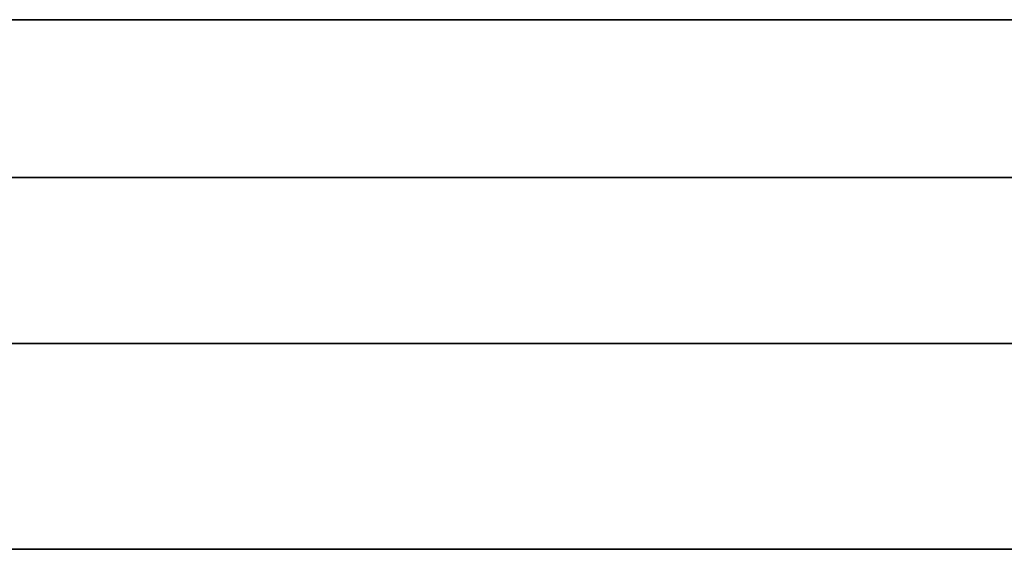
# Model space of a CAD drawing. Extents: x -1299 to -1246.9, y 2743.7 to 2747.9.
# Tile 578 of 656: x -1246.9863 to -1246.9566, y 2744.8303 to 2744.8463. Entities that reach past the tile are written whole.
import ezdxf

# ---------------------------------------------------------------- set-up
doc = ezdxf.new("R2010")
doc.units = 0
doc.header["$LTSCALE"] = 150
doc.header["$MEASUREMENT"] = 0
doc.layers.add('3DFACE_BOLT', color=7, linetype='CONTINUOUS')
doc.layers.add('3DFACE_SHAPE', color=7, linetype='CONTINUOUS')

msp = doc.modelspace()

# ---------------------------------------------------------------- linework, layer by layer
at = {"layer": '3DFACE_BOLT', "color": 1}
for points, invisible_edges in [([(-1246.977827, 2744.830349, 0.135528), (-1246.978219, 2744.830349, 0.138), (-1246.977827, 2744.880349, 0.135528)], 14), ([(-1246.977827, 2744.880349, 0.135528), (-1246.978219, 2744.830349, 0.138), (-1246.978219, 2744.880349, 0.138)], 3), ([(-1246.978219, 2744.830349, 0.138), (-1246.977827, 2744.830349, 0.140472), (-1246.978219, 2744.880349, 0.138)], 14), ([(-1246.978219, 2744.880349, 0.138), (-1246.977827, 2744.830349, 0.140472), (-1246.977827, 2744.880349, 0.140472)], 3), ([(-1246.977827, 2744.830349, 0.065528), (-1246.978219, 2744.830349, 0.068), (-1246.977827, 2744.880349, 0.065528)], 14), ([(-1246.977827, 2744.880349, 0.065528), (-1246.978219, 2744.830349, 0.068), (-1246.978219, 2744.880349, 0.068)], 3), ([(-1246.978219, 2744.830349, 0.068), (-1246.977827, 2744.830349, 0.070472), (-1246.978219, 2744.880349, 0.068)], 14), ([(-1246.978219, 2744.880349, 0.068), (-1246.977827, 2744.830349, 0.070472), (-1246.977827, 2744.880349, 0.070472)], 3), ([(-1246.976691, 2744.830349, 0.133298), (-1246.977827, 2744.830349, 0.135528), (-1246.976691, 2744.880349, 0.133298)], 14), ([(-1246.976691, 2744.880349, 0.133298), (-1246.977827, 2744.830349, 0.135528), (-1246.977827, 2744.880349, 0.135528)], 3), ([(-1246.977827, 2744.830349, 0.140472), (-1246.976691, 2744.830349, 0.142702), (-1246.977827, 2744.880349, 0.140472)], 14), ([(-1246.977827, 2744.880349, 0.140472), (-1246.976691, 2744.830349, 0.142702), (-1246.976691, 2744.880349, 0.142702)], 3), ([(-1246.976691, 2744.830349, 0.063298), (-1246.977827, 2744.830349, 0.065528), (-1246.976691, 2744.880349, 0.063298)], 14), ([(-1246.976691, 2744.880349, 0.063298), (-1246.977827, 2744.830349, 0.065528), (-1246.977827, 2744.880349, 0.065528)], 3), ([(-1246.977827, 2744.830349, 0.070472), (-1246.976691, 2744.830349, 0.072702), (-1246.977827, 2744.880349, 0.070472)], 14), ([(-1246.977827, 2744.880349, 0.070472), (-1246.976691, 2744.830349, 0.072702), (-1246.976691, 2744.880349, 0.072702)], 3), ([(-1246.974921, 2744.830349, 0.131528), (-1246.976691, 2744.830349, 0.133298), (-1246.974921, 2744.880349, 0.131528)], 14), ([(-1246.974921, 2744.880349, 0.131528), (-1246.976691, 2744.830349, 0.133298), (-1246.976691, 2744.880349, 0.133298)], 3), ([(-1246.976691, 2744.830349, 0.142702), (-1246.974921, 2744.830349, 0.144472), (-1246.976691, 2744.880349, 0.142702)], 14), ([(-1246.976691, 2744.880349, 0.142702), (-1246.974921, 2744.830349, 0.144472), (-1246.974921, 2744.880349, 0.144472)], 3), ([(-1246.974921, 2744.830349, 0.061528), (-1246.976691, 2744.830349, 0.063298), (-1246.974921, 2744.880349, 0.061528)], 14), ([(-1246.974921, 2744.880349, 0.061528), (-1246.976691, 2744.830349, 0.063298), (-1246.976691, 2744.880349, 0.063298)], 3), ([(-1246.976691, 2744.830349, 0.072702), (-1246.974921, 2744.830349, 0.074472), (-1246.976691, 2744.880349, 0.072702)], 14), ([(-1246.976691, 2744.880349, 0.072702), (-1246.974921, 2744.830349, 0.074472), (-1246.974921, 2744.880349, 0.074472)], 3), ([(-1246.972691, 2744.830349, 0.130392), (-1246.974921, 2744.830349, 0.131528), (-1246.972691, 2744.880349, 0.130392)], 14), ([(-1246.972691, 2744.880349, 0.130392), (-1246.974921, 2744.830349, 0.131528), (-1246.974921, 2744.880349, 0.131528)], 3), ([(-1246.974921, 2744.830349, 0.144472), (-1246.972691, 2744.830349, 0.145608), (-1246.974921, 2744.880349, 0.144472)], 14), ([(-1246.974921, 2744.880349, 0.144472), (-1246.972691, 2744.830349, 0.145608), (-1246.972691, 2744.880349, 0.145608)], 3), ([(-1246.972691, 2744.830349, 0.060392), (-1246.974921, 2744.830349, 0.061528), (-1246.972691, 2744.880349, 0.060392)], 14), ([(-1246.972691, 2744.880349, 0.060392), (-1246.974921, 2744.830349, 0.061528), (-1246.974921, 2744.880349, 0.061528)], 3), ([(-1246.974921, 2744.830349, 0.074472), (-1246.972691, 2744.830349, 0.075608), (-1246.974921, 2744.880349, 0.074472)], 14), ([(-1246.974921, 2744.880349, 0.074472), (-1246.972691, 2744.830349, 0.075608), (-1246.972691, 2744.880349, 0.075608)], 3), ([(-1246.970219, 2744.830349, 0.13), (-1246.972691, 2744.830349, 0.130392), (-1246.970219, 2744.880349, 0.13)], 14), ([(-1246.970219, 2744.880349, 0.13), (-1246.972691, 2744.830349, 0.130392), (-1246.972691, 2744.880349, 0.130392)], 3), ([(-1246.972691, 2744.830349, 0.145608), (-1246.970219, 2744.830349, 0.146), (-1246.972691, 2744.880349, 0.145608)], 14), ([(-1246.972691, 2744.880349, 0.145608), (-1246.970219, 2744.830349, 0.146), (-1246.970219, 2744.880349, 0.146)], 3), ([(-1246.970219, 2744.830349, 0.06), (-1246.972691, 2744.830349, 0.060392), (-1246.970219, 2744.880349, 0.06)], 14), ([(-1246.970219, 2744.880349, 0.06), (-1246.972691, 2744.830349, 0.060392), (-1246.972691, 2744.880349, 0.060392)], 3), ([(-1246.972691, 2744.830349, 0.075608), (-1246.970219, 2744.830349, 0.076), (-1246.972691, 2744.880349, 0.075608)], 14), ([(-1246.972691, 2744.880349, 0.075608), (-1246.970219, 2744.830349, 0.076), (-1246.970219, 2744.880349, 0.076)], 3), ([(-1246.967747, 2744.830349, 0.130392), (-1246.970219, 2744.830349, 0.13), (-1246.967747, 2744.880349, 0.130392)], 14), ([(-1246.967747, 2744.880349, 0.130392), (-1246.970219, 2744.830349, 0.13), (-1246.970219, 2744.880349, 0.13)], 3), ([(-1246.970219, 2744.830349, 0.146), (-1246.967747, 2744.830349, 0.145608), (-1246.970219, 2744.880349, 0.146)], 14), ([(-1246.970219, 2744.880349, 0.146), (-1246.967747, 2744.830349, 0.145608), (-1246.967747, 2744.880349, 0.145608)], 3), ([(-1246.967747, 2744.830349, 0.060392), (-1246.970219, 2744.830349, 0.06), (-1246.967747, 2744.880349, 0.060392)], 14), ([(-1246.967747, 2744.880349, 0.060392), (-1246.970219, 2744.830349, 0.06), (-1246.970219, 2744.880349, 0.06)], 3), ([(-1246.970219, 2744.830349, 0.076), (-1246.967747, 2744.830349, 0.075608), (-1246.970219, 2744.880349, 0.076)], 14), ([(-1246.970219, 2744.880349, 0.076), (-1246.967747, 2744.830349, 0.075608), (-1246.967747, 2744.880349, 0.075608)], 3), ([(-1246.965516, 2744.830349, 0.131528), (-1246.967747, 2744.830349, 0.130392), (-1246.965516, 2744.880349, 0.131528)], 14), ([(-1246.965516, 2744.880349, 0.131528), (-1246.967747, 2744.830349, 0.130392), (-1246.967747, 2744.880349, 0.130392)], 3), ([(-1246.967747, 2744.830349, 0.145608), (-1246.965516, 2744.830349, 0.144472), (-1246.967747, 2744.880349, 0.145608)], 14), ([(-1246.967747, 2744.880349, 0.145608), (-1246.965516, 2744.830349, 0.144472), (-1246.965516, 2744.880349, 0.144472)], 3), ([(-1246.965516, 2744.830349, 0.061528), (-1246.967747, 2744.830349, 0.060392), (-1246.965516, 2744.880349, 0.061528)], 14), ([(-1246.965516, 2744.880349, 0.061528), (-1246.967747, 2744.830349, 0.060392), (-1246.967747, 2744.880349, 0.060392)], 3), ([(-1246.967747, 2744.830349, 0.075608), (-1246.965516, 2744.830349, 0.074472), (-1246.967747, 2744.880349, 0.075608)], 14), ([(-1246.967747, 2744.880349, 0.075608), (-1246.965516, 2744.830349, 0.074472), (-1246.965516, 2744.880349, 0.074472)], 3), ([(-1246.963747, 2744.830349, 0.133298), (-1246.965516, 2744.830349, 0.131528), (-1246.963747, 2744.880349, 0.133298)], 14), ([(-1246.963747, 2744.880349, 0.133298), (-1246.965516, 2744.830349, 0.131528), (-1246.965516, 2744.880349, 0.131528)], 3), ([(-1246.965516, 2744.830349, 0.144472), (-1246.963747, 2744.830349, 0.142702), (-1246.965516, 2744.880349, 0.144472)], 14), ([(-1246.965516, 2744.880349, 0.144472), (-1246.963747, 2744.830349, 0.142702), (-1246.963747, 2744.880349, 0.142702)], 3), ([(-1246.963747, 2744.830349, 0.063298), (-1246.965516, 2744.830349, 0.061528), (-1246.963747, 2744.880349, 0.063298)], 14), ([(-1246.963747, 2744.880349, 0.063298), (-1246.965516, 2744.830349, 0.061528), (-1246.965516, 2744.880349, 0.061528)], 3), ([(-1246.965516, 2744.830349, 0.074472), (-1246.963747, 2744.830349, 0.072702), (-1246.965516, 2744.880349, 0.074472)], 14), ([(-1246.965516, 2744.880349, 0.074472), (-1246.963747, 2744.830349, 0.072702), (-1246.963747, 2744.880349, 0.072702)], 3), ([(-1246.96261, 2744.830349, 0.135528), (-1246.963747, 2744.830349, 0.133298), (-1246.96261, 2744.880349, 0.135528)], 14), ([(-1246.96261, 2744.880349, 0.135528), (-1246.963747, 2744.830349, 0.133298), (-1246.963747, 2744.880349, 0.133298)], 3), ([(-1246.963747, 2744.830349, 0.142702), (-1246.96261, 2744.830349, 0.140472), (-1246.963747, 2744.880349, 0.142702)], 14), ([(-1246.963747, 2744.880349, 0.142702), (-1246.96261, 2744.830349, 0.140472), (-1246.96261, 2744.880349, 0.140472)], 3), ([(-1246.96261, 2744.830349, 0.065528), (-1246.963747, 2744.830349, 0.063298), (-1246.96261, 2744.880349, 0.065528)], 14), ([(-1246.96261, 2744.880349, 0.065528), (-1246.963747, 2744.830349, 0.063298), (-1246.963747, 2744.880349, 0.063298)], 3), ([(-1246.963747, 2744.830349, 0.072702), (-1246.96261, 2744.830349, 0.070472), (-1246.963747, 2744.880349, 0.072702)], 14), ([(-1246.963747, 2744.880349, 0.072702), (-1246.96261, 2744.830349, 0.070472), (-1246.96261, 2744.880349, 0.070472)], 3), ([(-1246.962219, 2744.830349, 0.138), (-1246.96261, 2744.830349, 0.135528), (-1246.962219, 2744.880349, 0.138)], 14), ([(-1246.962219, 2744.880349, 0.138), (-1246.96261, 2744.830349, 0.135528), (-1246.96261, 2744.880349, 0.135528)], 3), ([(-1246.96261, 2744.830349, 0.140472), (-1246.962219, 2744.830349, 0.138), (-1246.96261, 2744.880349, 0.140472)], 14), ([(-1246.96261, 2744.880349, 0.140472), (-1246.962219, 2744.830349, 0.138), (-1246.962219, 2744.880349, 0.138)], 3), ([(-1246.962219, 2744.830349, 0.068), (-1246.96261, 2744.830349, 0.065528), (-1246.962219, 2744.880349, 0.068)], 14), ([(-1246.962219, 2744.880349, 0.068), (-1246.96261, 2744.830349, 0.065528), (-1246.96261, 2744.880349, 0.065528)], 3), ([(-1246.96261, 2744.830349, 0.070472), (-1246.962219, 2744.830349, 0.068), (-1246.96261, 2744.880349, 0.070472)], 14), ([(-1246.96261, 2744.880349, 0.070472), (-1246.962219, 2744.830349, 0.068), (-1246.962219, 2744.880349, 0.068)], 3), ([(-1246.976906, 2744.820349, 0.126417), (-1246.983594, 2744.820349, 0.138), (-1246.976906, 2744.830349, 0.126417)], 14), ([(-1246.976906, 2744.830349, 0.126417), (-1246.983594, 2744.820349, 0.138), (-1246.983594, 2744.830349, 0.138)], 3), ([(-1246.983594, 2744.820349, 0.138), (-1246.976906, 2744.820349, 0.149583), (-1246.983594, 2744.830349, 0.138)], 14), ([(-1246.983594, 2744.830349, 0.138), (-1246.976906, 2744.820349, 0.149583), (-1246.976906, 2744.830349, 0.149583)], 3), ([(-1246.976906, 2744.830349, 0.126417), (-1246.983594, 2744.830349, 0.138), (-1246.976906, 2744.830349, 0.149583)], 12), ([(-1246.976906, 2744.820349, 0.056417), (-1246.983594, 2744.820349, 0.068), (-1246.976906, 2744.830349, 0.056417)], 14), ([(-1246.976906, 2744.830349, 0.056417), (-1246.983594, 2744.820349, 0.068), (-1246.983594, 2744.830349, 0.068)], 3), ([(-1246.983594, 2744.820349, 0.068), (-1246.976906, 2744.820349, 0.079583), (-1246.983594, 2744.830349, 0.068)], 14), ([(-1246.983594, 2744.830349, 0.068), (-1246.976906, 2744.820349, 0.079583), (-1246.976906, 2744.830349, 0.079583)], 3), ([(-1246.976906, 2744.830349, 0.056417), (-1246.983594, 2744.830349, 0.068), (-1246.976906, 2744.830349, 0.079583)], 12), ([(-1246.977827, 2744.830349, 0.140472), (-1246.978219, 2744.830349, 0.138), (-1246.977827, 2744.830349, 0.135528)], 12), ([(-1246.977827, 2744.830349, 0.070472), (-1246.978219, 2744.830349, 0.068), (-1246.977827, 2744.830349, 0.065528)], 12), ([(-1246.976691, 2744.830349, 0.142702), (-1246.977827, 2744.830349, 0.140472), (-1246.976691, 2744.830349, 0.133298)], 14), ([(-1246.976691, 2744.830349, 0.133298), (-1246.977827, 2744.830349, 0.140472), (-1246.977827, 2744.830349, 0.135528)], 3), ([(-1246.976691, 2744.830349, 0.072702), (-1246.977827, 2744.830349, 0.070472), (-1246.976691, 2744.830349, 0.063298)], 14), ([(-1246.976691, 2744.830349, 0.063298), (-1246.977827, 2744.830349, 0.070472), (-1246.977827, 2744.830349, 0.065528)], 3), ([(-1246.963531, 2744.820349, 0.126417), (-1246.976906, 2744.820349, 0.126417), (-1246.963531, 2744.830349, 0.126417)], 14), ([(-1246.963531, 2744.830349, 0.126417), (-1246.976906, 2744.820349, 0.126417), (-1246.976906, 2744.830349, 0.126417)], 3), ([(-1246.976906, 2744.820349, 0.149583), (-1246.963531, 2744.820349, 0.149583), (-1246.976906, 2744.830349, 0.149583)], 14), ([(-1246.976906, 2744.830349, 0.149583), (-1246.963531, 2744.820349, 0.149583), (-1246.963531, 2744.830349, 0.149583)], 3), ([(-1246.963531, 2744.830349, 0.126417), (-1246.976906, 2744.830349, 0.126417), (-1246.963531, 2744.830349, 0.149583)], 14), ([(-1246.963531, 2744.830349, 0.149583), (-1246.976906, 2744.830349, 0.126417), (-1246.976906, 2744.830349, 0.149583)], 3), ([(-1246.963531, 2744.820349, 0.056417), (-1246.976906, 2744.820349, 0.056417), (-1246.963531, 2744.830349, 0.056417)], 14), ([(-1246.963531, 2744.830349, 0.056417), (-1246.976906, 2744.820349, 0.056417), (-1246.976906, 2744.830349, 0.056417)], 3), ([(-1246.976906, 2744.820349, 0.079583), (-1246.963531, 2744.820349, 0.079583), (-1246.976906, 2744.830349, 0.079583)], 14), ([(-1246.976906, 2744.830349, 0.079583), (-1246.963531, 2744.820349, 0.079583), (-1246.963531, 2744.830349, 0.079583)], 3), ([(-1246.963531, 2744.830349, 0.056417), (-1246.976906, 2744.830349, 0.056417), (-1246.963531, 2744.830349, 0.079583)], 14), ([(-1246.963531, 2744.830349, 0.079583), (-1246.976906, 2744.830349, 0.056417), (-1246.976906, 2744.830349, 0.079583)], 3), ([(-1246.974921, 2744.830349, 0.144472), (-1246.976691, 2744.830349, 0.142702), (-1246.974921, 2744.830349, 0.131528)], 14), ([(-1246.974921, 2744.830349, 0.131528), (-1246.976691, 2744.830349, 0.142702), (-1246.976691, 2744.830349, 0.133298)], 3), ([(-1246.974921, 2744.830349, 0.074472), (-1246.976691, 2744.830349, 0.072702), (-1246.974921, 2744.830349, 0.061528)], 14), ([(-1246.974921, 2744.830349, 0.061528), (-1246.976691, 2744.830349, 0.072702), (-1246.976691, 2744.830349, 0.063298)], 3), ([(-1246.972691, 2744.830349, 0.145608), (-1246.974921, 2744.830349, 0.144472), (-1246.972691, 2744.830349, 0.130392)], 14), ([(-1246.972691, 2744.830349, 0.130392), (-1246.974921, 2744.830349, 0.144472), (-1246.974921, 2744.830349, 0.131528)], 3), ([(-1246.972691, 2744.830349, 0.075608), (-1246.974921, 2744.830349, 0.074472), (-1246.972691, 2744.830349, 0.060392)], 14), ([(-1246.972691, 2744.830349, 0.060392), (-1246.974921, 2744.830349, 0.074472), (-1246.974921, 2744.830349, 0.061528)], 3), ([(-1246.970219, 2744.830349, 0.146), (-1246.972691, 2744.830349, 0.145608), (-1246.970219, 2744.830349, 0.13)], 14), ([(-1246.970219, 2744.830349, 0.13), (-1246.972691, 2744.830349, 0.145608), (-1246.972691, 2744.830349, 0.130392)], 3), ([(-1246.970219, 2744.830349, 0.076), (-1246.972691, 2744.830349, 0.075608), (-1246.970219, 2744.830349, 0.06)], 14), ([(-1246.970219, 2744.830349, 0.06), (-1246.972691, 2744.830349, 0.075608), (-1246.972691, 2744.830349, 0.060392)], 3), ([(-1246.967747, 2744.830349, 0.145608), (-1246.970219, 2744.830349, 0.146), (-1246.967747, 2744.830349, 0.130392)], 14), ([(-1246.967747, 2744.830349, 0.130392), (-1246.970219, 2744.830349, 0.146), (-1246.970219, 2744.830349, 0.13)], 3), ([(-1246.967747, 2744.830349, 0.075608), (-1246.970219, 2744.830349, 0.076), (-1246.967747, 2744.830349, 0.060392)], 14), ([(-1246.967747, 2744.830349, 0.060392), (-1246.970219, 2744.830349, 0.076), (-1246.970219, 2744.830349, 0.06)], 3), ([(-1246.965516, 2744.830349, 0.144472), (-1246.967747, 2744.830349, 0.145608), (-1246.965516, 2744.830349, 0.131528)], 14), ([(-1246.965516, 2744.830349, 0.131528), (-1246.967747, 2744.830349, 0.145608), (-1246.967747, 2744.830349, 0.130392)], 3), ([(-1246.965516, 2744.830349, 0.074472), (-1246.967747, 2744.830349, 0.075608), (-1246.965516, 2744.830349, 0.061528)], 14), ([(-1246.965516, 2744.830349, 0.061528), (-1246.967747, 2744.830349, 0.075608), (-1246.967747, 2744.830349, 0.060392)], 3), ([(-1246.963747, 2744.830349, 0.142702), (-1246.965516, 2744.830349, 0.144472), (-1246.963747, 2744.830349, 0.133298)], 14), ([(-1246.963747, 2744.830349, 0.133298), (-1246.965516, 2744.830349, 0.144472), (-1246.965516, 2744.830349, 0.131528)], 3), ([(-1246.963747, 2744.830349, 0.072702), (-1246.965516, 2744.830349, 0.074472), (-1246.963747, 2744.830349, 0.063298)], 14), ([(-1246.963747, 2744.830349, 0.063298), (-1246.965516, 2744.830349, 0.074472), (-1246.965516, 2744.830349, 0.061528)], 3), ([(-1246.96261, 2744.830349, 0.140472), (-1246.963747, 2744.830349, 0.142702), (-1246.96261, 2744.830349, 0.135528)], 14), ([(-1246.96261, 2744.830349, 0.135528), (-1246.963747, 2744.830349, 0.142702), (-1246.963747, 2744.830349, 0.133298)], 3), ([(-1246.96261, 2744.830349, 0.070472), (-1246.963747, 2744.830349, 0.072702), (-1246.96261, 2744.830349, 0.065528)], 14), ([(-1246.96261, 2744.830349, 0.065528), (-1246.963747, 2744.830349, 0.072702), (-1246.963747, 2744.830349, 0.063298)], 3), ([(-1246.956844, 2744.830349, 0.138), (-1246.963531, 2744.820349, 0.126417), (-1246.963531, 2744.830349, 0.126417)], 3), ([(-1246.963531, 2744.820349, 0.149583), (-1246.956844, 2744.820349, 0.138), (-1246.963531, 2744.830349, 0.149583)], 14), ([(-1246.963531, 2744.830349, 0.149583), (-1246.956844, 2744.820349, 0.138), (-1246.956844, 2744.830349, 0.138)], 3), ([(-1246.956844, 2744.830349, 0.138), (-1246.963531, 2744.830349, 0.126417), (-1246.963531, 2744.830349, 0.149583)], 2), ([(-1246.956844, 2744.830349, 0.068), (-1246.963531, 2744.820349, 0.056417), (-1246.963531, 2744.830349, 0.056417)], 3), ([(-1246.963531, 2744.820349, 0.079583), (-1246.956844, 2744.820349, 0.068), (-1246.963531, 2744.830349, 0.079583)], 14), ([(-1246.963531, 2744.830349, 0.079583), (-1246.956844, 2744.820349, 0.068), (-1246.956844, 2744.830349, 0.068)], 3), ([(-1246.956844, 2744.830349, 0.068), (-1246.963531, 2744.830349, 0.056417), (-1246.963531, 2744.830349, 0.079583)], 2), ([(-1246.962219, 2744.830349, 0.138), (-1246.96261, 2744.830349, 0.140472), (-1246.96261, 2744.830349, 0.135528)], 2), ([(-1246.962219, 2744.830349, 0.068), (-1246.96261, 2744.830349, 0.070472), (-1246.96261, 2744.830349, 0.065528)], 2)]:
    msp.add_3dface(points, dxfattribs=dict(at, invisible_edges=invisible_edges))
at = {"layer": '3DFACE_SHAPE', "color": 13}
for points, invisible_edges in [([(-1248.944219, 2744.884449), (-1246.944219, 2744.884449), (-1248.944219, 2744.782449)], 2), ([(-1246.944219, 2744.884449), (-1246.944219, 2744.782449), (-1248.944219, 2744.782449)], 12), ([(-1248.944219, 2744.836549, 0.008), (-1246.944219, 2744.836549, 0.008), (-1248.944219, 2744.884449, 0.008)], 2), ([(-1246.944219, 2744.836549, 0.008), (-1246.944219, 2744.884449, 0.008), (-1248.944219, 2744.884449, 0.008)], 12), ([(-1248.944219, 2744.884449, 0.198), (-1246.944219, 2744.884449, 0.198), (-1248.944219, 2744.836549, 0.198)], 2), ([(-1246.944219, 2744.884449, 0.198), (-1246.944219, 2744.836549, 0.198), (-1248.944219, 2744.836549, 0.198)], 12), ([(-1248.944219, 2744.782449, 0.206), (-1246.944219, 2744.782449, 0.206), (-1248.944219, 2744.884449, 0.206)], 2), ([(-1246.944219, 2744.782449, 0.206), (-1246.944219, 2744.884449, 0.206), (-1248.944219, 2744.884449, 0.206)], 12), ([(-1246.987359, 2744.846309, 0.033), (-1246.970219, 2744.846309, 0.033), (-1246.992119, 2744.841549, 0.033)], 14), ([(-1246.992119, 2744.841549, 0.033), (-1246.970219, 2744.846309, 0.033), (-1246.941319, 2744.841549, 0.033)], 3), ([(-1246.941319, 2744.841549, 0.173), (-1246.987359, 2744.846309, 0.173), (-1246.992119, 2744.841549, 0.173)], 3), ([(-1246.941319, 2744.846309, 0.173), (-1246.964208, 2744.846309, 0.14401), (-1246.987359, 2744.846309, 0.173)], 3), ([(-1246.964208, 2744.846309, 0.14401), (-1246.970219, 2744.846309, 0.1465), (-1246.987359, 2744.846309, 0.173)], 14), ([(-1246.970219, 2744.846309, 0.1465), (-1246.976229, 2744.846309, 0.14401), (-1246.987359, 2744.846309, 0.173)], 14), ([(-1246.976229, 2744.846309, 0.14401), (-1246.978719, 2744.846309, 0.138), (-1246.987359, 2744.846309, 0.173)], 14), ([(-1246.987359, 2744.846309, 0.173), (-1246.978719, 2744.846309, 0.138), (-1246.987359, 2744.846309, 0.033)], 3), ([(-1246.978719, 2744.846309, 0.138), (-1246.976229, 2744.846309, 0.13199), (-1246.987359, 2744.846309, 0.033)], 14), ([(-1246.978719, 2744.846309, 0.068), (-1246.987359, 2744.846309, 0.033), (-1246.976229, 2744.846309, 0.13199)], 15), ([(-1246.978719, 2744.846309, 0.068), (-1246.976229, 2744.846309, 0.06199), (-1246.987359, 2744.846309, 0.033)], 14), ([(-1246.987359, 2744.846309, 0.033), (-1246.976229, 2744.846309, 0.06199), (-1246.970219, 2744.846309, 0.033)], 3), ([(-1246.941319, 2744.846309, 0.173), (-1246.987359, 2744.846309, 0.173), (-1246.941319, 2744.841549, 0.173)], 2), ([(-1246.976229, 2744.846309, 0.07401), (-1246.978719, 2744.846309, 0.068), (-1246.970219, 2744.846309, 0.1295)], 14), ([(-1246.970219, 2744.846309, 0.1295), (-1246.978719, 2744.846309, 0.068), (-1246.976229, 2744.846309, 0.13199)], 15), ([(-1246.976229, 2744.846309, 0.14401), (-1246.976229, 2744.841549, 0.14401), (-1246.978719, 2744.846309, 0.138)], 3), ([(-1246.976229, 2744.841549, 0.14401), (-1246.978719, 2744.841549, 0.138), (-1246.978719, 2744.846309, 0.138)], 14), ([(-1246.978719, 2744.846309, 0.138), (-1246.978719, 2744.841549, 0.138), (-1246.976229, 2744.846309, 0.13199)], 3), ([(-1246.978719, 2744.841549, 0.138), (-1246.976229, 2744.841549, 0.13199), (-1246.976229, 2744.846309, 0.13199)], 14), ([(-1246.976229, 2744.846309, 0.07401), (-1246.976229, 2744.841549, 0.07401), (-1246.978719, 2744.846309, 0.068)], 3), ([(-1246.976229, 2744.841549, 0.07401), (-1246.978719, 2744.841549, 0.068), (-1246.978719, 2744.846309, 0.068)], 14), ([(-1246.978719, 2744.846309, 0.068), (-1246.978719, 2744.841549, 0.068), (-1246.976229, 2744.846309, 0.06199)], 3), ([(-1246.978719, 2744.841549, 0.068), (-1246.976229, 2744.841549, 0.06199), (-1246.976229, 2744.846309, 0.06199)], 14), ([(-1246.970219, 2744.846309, 0.0765), (-1246.976229, 2744.846309, 0.07401), (-1246.970219, 2744.846309, 0.1295)], 14), ([(-1246.976229, 2744.846309, 0.06199), (-1246.970219, 2744.846309, 0.0595), (-1246.970219, 2744.846309, 0.033)], 14), ([(-1246.970219, 2744.846309, 0.1465), (-1246.970219, 2744.841549, 0.1465), (-1246.976229, 2744.846309, 0.14401)], 3), ([(-1246.970219, 2744.841549, 0.1465), (-1246.976229, 2744.841549, 0.14401), (-1246.976229, 2744.846309, 0.14401)], 14), ([(-1246.976229, 2744.846309, 0.13199), (-1246.976229, 2744.841549, 0.13199), (-1246.970219, 2744.846309, 0.1295)], 3), ([(-1246.976229, 2744.841549, 0.13199), (-1246.970219, 2744.841549, 0.1295), (-1246.970219, 2744.846309, 0.1295)], 14), ([(-1246.970219, 2744.846309, 0.0765), (-1246.970219, 2744.841549, 0.0765), (-1246.976229, 2744.846309, 0.07401)], 3), ([(-1246.970219, 2744.841549, 0.0765), (-1246.976229, 2744.841549, 0.07401), (-1246.976229, 2744.846309, 0.07401)], 14), ([(-1246.976229, 2744.846309, 0.06199), (-1246.976229, 2744.841549, 0.06199), (-1246.970219, 2744.846309, 0.0595)], 3), ([(-1246.976229, 2744.841549, 0.06199), (-1246.970219, 2744.841549, 0.0595), (-1246.970219, 2744.846309, 0.0595)], 14), ([(-1246.970219, 2744.846309, 0.0595), (-1246.964208, 2744.846309, 0.06199), (-1246.970219, 2744.846309, 0.033)], 14), ([(-1246.970219, 2744.846309, 0.033), (-1246.964208, 2744.846309, 0.06199), (-1246.941319, 2744.846309, 0.033)], 15), ([(-1246.964208, 2744.846309, 0.07401), (-1246.970219, 2744.846309, 0.0765), (-1246.964208, 2744.846309, 0.13199)], 14), ([(-1246.970219, 2744.846309, 0.0765), (-1246.970219, 2744.846309, 0.1295), (-1246.964208, 2744.846309, 0.13199)], 13), ([(-1246.964208, 2744.846309, 0.14401), (-1246.964208, 2744.841549, 0.14401), (-1246.970219, 2744.846309, 0.1465)], 3), ([(-1246.964208, 2744.841549, 0.14401), (-1246.970219, 2744.841549, 0.1465), (-1246.970219, 2744.846309, 0.1465)], 14), ([(-1246.970219, 2744.846309, 0.1295), (-1246.970219, 2744.841549, 0.1295), (-1246.964208, 2744.846309, 0.13199)], 3), ([(-1246.970219, 2744.841549, 0.1295), (-1246.964208, 2744.841549, 0.13199), (-1246.964208, 2744.846309, 0.13199)], 14), ([(-1246.964208, 2744.846309, 0.07401), (-1246.964208, 2744.841549, 0.07401), (-1246.970219, 2744.846309, 0.0765)], 3), ([(-1246.964208, 2744.841549, 0.07401), (-1246.970219, 2744.841549, 0.0765), (-1246.970219, 2744.846309, 0.0765)], 14), ([(-1246.970219, 2744.846309, 0.0595), (-1246.970219, 2744.841549, 0.0595), (-1246.964208, 2744.846309, 0.06199)], 3), ([(-1246.970219, 2744.841549, 0.0595), (-1246.964208, 2744.841549, 0.06199), (-1246.964208, 2744.846309, 0.06199)], 14), ([(-1246.970219, 2744.846309, 0.033), (-1246.941319, 2744.846309, 0.033), (-1246.941319, 2744.841549, 0.033)], 12), ([(-1246.964208, 2744.846309, 0.06199), (-1246.961719, 2744.846309, 0.068), (-1246.941319, 2744.846309, 0.033)], 14), ([(-1246.964208, 2744.846309, 0.13199), (-1246.961719, 2744.846309, 0.138), (-1246.964208, 2744.846309, 0.07401)], 14), ([(-1246.964208, 2744.846309, 0.07401), (-1246.961719, 2744.846309, 0.138), (-1246.961719, 2744.846309, 0.068)], 3), ([(-1246.961719, 2744.846309, 0.138), (-1246.964208, 2744.846309, 0.14401), (-1246.941319, 2744.846309, 0.173)], 14), ([(-1246.964208, 2744.846309, 0.13199), (-1246.964208, 2744.841549, 0.13199), (-1246.961719, 2744.846309, 0.138)], 3), ([(-1246.964208, 2744.841549, 0.13199), (-1246.961719, 2744.841549, 0.138), (-1246.961719, 2744.846309, 0.138)], 14), ([(-1246.961719, 2744.846309, 0.138), (-1246.961719, 2744.841549, 0.138), (-1246.964208, 2744.846309, 0.14401)], 3), ([(-1246.961719, 2744.841549, 0.138), (-1246.964208, 2744.841549, 0.14401), (-1246.964208, 2744.846309, 0.14401)], 14), ([(-1246.964208, 2744.846309, 0.06199), (-1246.964208, 2744.841549, 0.06199), (-1246.961719, 2744.846309, 0.068)], 3), ([(-1246.964208, 2744.841549, 0.06199), (-1246.961719, 2744.841549, 0.068), (-1246.961719, 2744.846309, 0.068)], 14), ([(-1246.961719, 2744.846309, 0.068), (-1246.961719, 2744.841549, 0.068), (-1246.964208, 2744.846309, 0.07401)], 3), ([(-1246.961719, 2744.841549, 0.068), (-1246.964208, 2744.841549, 0.07401), (-1246.964208, 2744.846309, 0.07401)], 14), ([(-1246.961719, 2744.846309, 0.138), (-1246.941319, 2744.846309, 0.033), (-1246.961719, 2744.846309, 0.068)], 15), ([(-1246.941319, 2744.846309, 0.033), (-1246.961719, 2744.846309, 0.138), (-1246.941319, 2744.846309, 0.173)], 3), ([(-1246.941319, 2744.841549, 0.033), (-1246.976229, 2744.841549, 0.06199), (-1246.992119, 2744.841549, 0.033)], 3), ([(-1246.976229, 2744.841549, 0.06199), (-1246.992119, 2744.841549, 0.068), (-1246.992119, 2744.841549, 0.033)], 13), ([(-1246.976229, 2744.841549, 0.06199), (-1246.978719, 2744.841549, 0.068), (-1246.992119, 2744.841549, 0.068)], 14), ([(-1246.978719, 2744.841549, 0.138), (-1246.992119, 2744.841549, 0.138), (-1246.976229, 2744.841549, 0.07401)], 15), ([(-1246.976229, 2744.841549, 0.07401), (-1246.992119, 2744.841549, 0.138), (-1246.978719, 2744.841549, 0.068)], 3), ([(-1246.992119, 2744.841549, 0.138), (-1246.992119, 2744.841549, 0.068), (-1246.978719, 2744.841549, 0.068)], 14), ([(-1246.978719, 2744.841549, 0.138), (-1246.976229, 2744.841549, 0.14401), (-1246.992119, 2744.841549, 0.138)], 14), ([(-1246.976229, 2744.841549, 0.14401), (-1246.970219, 2744.841549, 0.1465), (-1246.992119, 2744.841549, 0.138)], 14), ([(-1246.992119, 2744.841549, 0.138), (-1246.970219, 2744.841549, 0.1465), (-1246.992119, 2744.841549, 0.173)], 3), ([(-1246.970219, 2744.841549, 0.1465), (-1246.964208, 2744.841549, 0.14401), (-1246.992119, 2744.841549, 0.173)], 14), ([(-1246.992119, 2744.841549, 0.173), (-1246.964208, 2744.841549, 0.14401), (-1246.941319, 2744.841549, 0.173)], 3), ([(-1246.976229, 2744.841549, 0.13199), (-1246.978719, 2744.841549, 0.138), (-1246.976229, 2744.841549, 0.07401)], 14), ([(-1246.970219, 2744.841549, 0.0595), (-1246.976229, 2744.841549, 0.06199), (-1246.941319, 2744.841549, 0.033)], 14), ([(-1246.976229, 2744.841549, 0.07401), (-1246.970219, 2744.841549, 0.0765), (-1246.976229, 2744.841549, 0.13199)], 14), ([(-1246.970219, 2744.841549, 0.0765), (-1246.970219, 2744.841549, 0.1295), (-1246.976229, 2744.841549, 0.13199)], 13), ([(-1246.964208, 2744.841549, 0.06199), (-1246.970219, 2744.841549, 0.0595), (-1246.941319, 2744.841549, 0.068)], 14), ([(-1246.941319, 2744.841549, 0.068), (-1246.970219, 2744.841549, 0.0595), (-1246.941319, 2744.841549, 0.033)], 15), ([(-1246.964208, 2744.841549, 0.13199), (-1246.970219, 2744.841549, 0.1295), (-1246.964208, 2744.841549, 0.07401)], 14), ([(-1246.970219, 2744.841549, 0.1295), (-1246.970219, 2744.841549, 0.0765), (-1246.964208, 2744.841549, 0.07401)], 13), ([(-1246.961719, 2744.841549, 0.068), (-1246.964208, 2744.841549, 0.06199), (-1246.941319, 2744.841549, 0.068)], 14), ([(-1246.964208, 2744.841549, 0.07401), (-1246.961719, 2744.841549, 0.068), (-1246.964208, 2744.841549, 0.13199)], 14), ([(-1246.961719, 2744.841549, 0.068), (-1246.941319, 2744.841549, 0.068), (-1246.964208, 2744.841549, 0.13199)], 15), ([(-1246.964208, 2744.841549, 0.13199), (-1246.941319, 2744.841549, 0.068), (-1246.961719, 2744.841549, 0.138)], 3), ([(-1246.964208, 2744.841549, 0.14401), (-1246.941319, 2744.841549, 0.138), (-1246.941319, 2744.841549, 0.173)], 13), ([(-1246.964208, 2744.841549, 0.14401), (-1246.961719, 2744.841549, 0.138), (-1246.941319, 2744.841549, 0.138)], 14), ([(-1246.941319, 2744.841549, 0.068), (-1246.941319, 2744.841549, 0.138), (-1246.961719, 2744.841549, 0.138)], 14), ([(-1246.944219, 2744.836549, 0.198), (-1248.927119, 2744.836549, 0.1465), (-1248.944219, 2744.836549, 0.198)], 3), ([(-1246.944219, 2744.836549, 0.008), (-1248.944219, 2744.836549, 0.008), (-1247.020219, 2744.836549, 0.0595)], 14), ([(-1248.927119, 2744.836549, 0.1465), (-1246.944219, 2744.836549, 0.198), (-1247.020219, 2744.836549, 0.1465)], 15), ([(-1247.014208, 2744.836549, 0.13199), (-1246.970219, 2744.836549, 0.0765), (-1247.020219, 2744.836549, 0.1295)], 3), ([(-1246.970219, 2744.836549, 0.0765), (-1246.976229, 2744.836549, 0.07401), (-1247.020219, 2744.836549, 0.1295)], 14), ([(-1247.020219, 2744.836549, 0.1295), (-1246.976229, 2744.836549, 0.07401), (-1247.020219, 2744.836549, 0.0765)], 15), ([(-1246.976229, 2744.836549, 0.07401), (-1247.014208, 2744.836549, 0.07401), (-1247.020219, 2744.836549, 0.0765)], 13), ([(-1246.944219, 2744.836549, 0.198), (-1246.970219, 2744.836549, 0.1465), (-1247.020219, 2744.836549, 0.1465)], 15), ([(-1246.970219, 2744.836549, 0.1465), (-1246.976229, 2744.836549, 0.14401), (-1247.020219, 2744.836549, 0.1465)], 14), ([(-1247.020219, 2744.836549, 0.1465), (-1246.976229, 2744.836549, 0.14401), (-1247.014208, 2744.836549, 0.14401)], 3), ([(-1247.014208, 2744.836549, 0.06199), (-1246.944219, 2744.836549, 0.008), (-1247.020219, 2744.836549, 0.0595)], 3), ([(-1246.970219, 2744.836549, 0.0765), (-1247.014208, 2744.836549, 0.13199), (-1246.970219, 2744.836549, 0.1295)], 15), ([(-1246.970219, 2744.836549, 0.1295), (-1247.014208, 2744.836549, 0.13199), (-1246.976229, 2744.836549, 0.13199)], 3), ([(-1247.014208, 2744.836549, 0.13199), (-1247.011719, 2744.836549, 0.138), (-1246.976229, 2744.836549, 0.13199)], 14), ([(-1246.976229, 2744.836549, 0.14401), (-1246.978719, 2744.836549, 0.138), (-1247.014208, 2744.836549, 0.14401)], 14), ([(-1246.978719, 2744.836549, 0.138), (-1247.011719, 2744.836549, 0.138), (-1247.014208, 2744.836549, 0.14401)], 13), ([(-1247.011719, 2744.836549, 0.068), (-1246.970219, 2744.836549, 0.0595), (-1247.014208, 2744.836549, 0.06199)], 15), ([(-1246.970219, 2744.836549, 0.0595), (-1246.944219, 2744.836549, 0.008), (-1247.014208, 2744.836549, 0.06199)], 15), ([(-1246.976229, 2744.836549, 0.07401), (-1246.978719, 2744.836549, 0.068), (-1247.014208, 2744.836549, 0.07401)], 14), ([(-1246.978719, 2744.836549, 0.068), (-1247.011719, 2744.836549, 0.068), (-1247.014208, 2744.836549, 0.07401)], 13), ([(-1246.976229, 2744.836549, 0.13199), (-1247.011719, 2744.836549, 0.138), (-1246.978719, 2744.836549, 0.138)], 3), ([(-1246.978719, 2744.836549, 0.068), (-1246.976229, 2744.836549, 0.06199), (-1247.011719, 2744.836549, 0.068)], 14), ([(-1246.976229, 2744.836549, 0.06199), (-1246.970219, 2744.836549, 0.0595), (-1247.011719, 2744.836549, 0.068)], 14), ([(-1246.976229, 2744.836549, 0.07401), (-1246.976229, 2744.830349, 0.07401), (-1246.978719, 2744.836549, 0.068)], 3), ([(-1246.976229, 2744.830349, 0.07401), (-1246.978719, 2744.830349, 0.068), (-1246.978719, 2744.836549, 0.068)], 14), ([(-1246.978719, 2744.836549, 0.068), (-1246.978719, 2744.830349, 0.068), (-1246.976229, 2744.836549, 0.06199)], 3), ([(-1246.978719, 2744.830349, 0.068), (-1246.976229, 2744.830349, 0.06199), (-1246.976229, 2744.836549, 0.06199)], 14), ([(-1246.976229, 2744.836549, 0.14401), (-1246.976229, 2744.830349, 0.14401), (-1246.978719, 2744.836549, 0.138)], 3), ([(-1246.976229, 2744.830349, 0.14401), (-1246.978719, 2744.830349, 0.138), (-1246.978719, 2744.836549, 0.138)], 14), ([(-1246.978719, 2744.836549, 0.138), (-1246.978719, 2744.830349, 0.138), (-1246.976229, 2744.836549, 0.13199)], 3), ([(-1246.978719, 2744.830349, 0.138), (-1246.976229, 2744.830349, 0.13199), (-1246.976229, 2744.836549, 0.13199)], 14), ([(-1246.970219, 2744.836549, 0.0765), (-1246.970219, 2744.830349, 0.0765), (-1246.976229, 2744.836549, 0.07401)], 3), ([(-1246.970219, 2744.830349, 0.0765), (-1246.976229, 2744.830349, 0.07401), (-1246.976229, 2744.836549, 0.07401)], 14), ([(-1246.976229, 2744.836549, 0.06199), (-1246.976229, 2744.830349, 0.06199), (-1246.970219, 2744.836549, 0.0595)], 3), ([(-1246.976229, 2744.830349, 0.06199), (-1246.970219, 2744.830349, 0.0595), (-1246.970219, 2744.836549, 0.0595)], 14), ([(-1246.970219, 2744.836549, 0.1465), (-1246.970219, 2744.830349, 0.1465), (-1246.976229, 2744.836549, 0.14401)], 3), ([(-1246.970219, 2744.830349, 0.1465), (-1246.976229, 2744.830349, 0.14401), (-1246.976229, 2744.836549, 0.14401)], 14), ([(-1246.976229, 2744.836549, 0.13199), (-1246.976229, 2744.830349, 0.13199), (-1246.970219, 2744.836549, 0.1295)], 3), ([(-1246.976229, 2744.830349, 0.13199), (-1246.970219, 2744.830349, 0.1295), (-1246.970219, 2744.836549, 0.1295)], 14), ([(-1246.970219, 2744.836549, 0.0595), (-1246.970219, 2744.830349, 0.0595), (-1246.964208, 2744.836549, 0.06199)], 3), ([(-1246.970219, 2744.830349, 0.0595), (-1246.964208, 2744.830349, 0.06199), (-1246.964208, 2744.836549, 0.06199)], 14), ([(-1246.964208, 2744.836549, 0.07401), (-1246.964208, 2744.830349, 0.07401), (-1246.970219, 2744.836549, 0.0765)], 3), ([(-1246.964208, 2744.830349, 0.07401), (-1246.970219, 2744.830349, 0.0765), (-1246.970219, 2744.836549, 0.0765)], 14), ([(-1246.964208, 2744.836549, 0.14401), (-1246.964208, 2744.830349, 0.14401), (-1246.970219, 2744.836549, 0.1465)], 3), ([(-1246.964208, 2744.830349, 0.14401), (-1246.970219, 2744.830349, 0.1465), (-1246.970219, 2744.836549, 0.1465)], 14), ([(-1246.970219, 2744.836549, 0.1295), (-1246.970219, 2744.830349, 0.1295), (-1246.964208, 2744.836549, 0.13199)], 3), ([(-1246.970219, 2744.830349, 0.1295), (-1246.964208, 2744.830349, 0.13199), (-1246.964208, 2744.836549, 0.13199)], 14), ([(-1246.964208, 2744.836549, 0.07401), (-1246.970219, 2744.836549, 0.0765), (-1246.964208, 2744.836549, 0.13199)], 14), ([(-1246.970219, 2744.836549, 0.0765), (-1246.970219, 2744.836549, 0.1295), (-1246.964208, 2744.836549, 0.13199)], 13), ([(-1246.964208, 2744.836549, 0.14401), (-1246.970219, 2744.836549, 0.1465), (-1246.944219, 2744.836549, 0.198)], 14), ([(-1246.970219, 2744.836549, 0.0595), (-1246.964208, 2744.836549, 0.06199), (-1246.944219, 2744.836549, 0.008)], 14), ([(-1246.964208, 2744.836549, 0.06199), (-1246.964208, 2744.830349, 0.06199), (-1246.961719, 2744.836549, 0.068)], 3), ([(-1246.964208, 2744.830349, 0.06199), (-1246.961719, 2744.830349, 0.068), (-1246.961719, 2744.836549, 0.068)], 14), ([(-1246.961719, 2744.836549, 0.068), (-1246.961719, 2744.830349, 0.068), (-1246.964208, 2744.836549, 0.07401)], 3), ([(-1246.961719, 2744.830349, 0.068), (-1246.964208, 2744.830349, 0.07401), (-1246.964208, 2744.836549, 0.07401)], 14), ([(-1246.964208, 2744.836549, 0.13199), (-1246.964208, 2744.830349, 0.13199), (-1246.961719, 2744.836549, 0.138)], 3), ([(-1246.964208, 2744.830349, 0.13199), (-1246.961719, 2744.830349, 0.138), (-1246.961719, 2744.836549, 0.138)], 14), ([(-1246.961719, 2744.836549, 0.138), (-1246.961719, 2744.830349, 0.138), (-1246.964208, 2744.836549, 0.14401)], 3), ([(-1246.961719, 2744.830349, 0.138), (-1246.964208, 2744.830349, 0.14401), (-1246.964208, 2744.836549, 0.14401)], 14), ([(-1246.964208, 2744.836549, 0.13199), (-1246.961719, 2744.836549, 0.138), (-1246.964208, 2744.836549, 0.07401)], 14), ([(-1246.961719, 2744.836549, 0.138), (-1246.944219, 2744.836549, 0.138), (-1246.964208, 2744.836549, 0.07401)], 15), ([(-1246.964208, 2744.836549, 0.07401), (-1246.944219, 2744.836549, 0.138), (-1246.961719, 2744.836549, 0.068)], 3), ([(-1246.961719, 2744.836549, 0.138), (-1246.964208, 2744.836549, 0.14401), (-1246.944219, 2744.836549, 0.138)], 14), ([(-1246.944219, 2744.836549, 0.138), (-1246.964208, 2744.836549, 0.14401), (-1246.944219, 2744.836549, 0.198)], 15), ([(-1246.944219, 2744.836549, 0.008), (-1246.964208, 2744.836549, 0.06199), (-1246.944219, 2744.836549, 0.068)], 3), ([(-1246.964208, 2744.836549, 0.06199), (-1246.961719, 2744.836549, 0.068), (-1246.944219, 2744.836549, 0.068)], 14), ([(-1246.944219, 2744.836549, 0.138), (-1246.944219, 2744.836549, 0.068), (-1246.961719, 2744.836549, 0.068)], 14), ([(-1246.944219, 2744.830349, 0.008), (-1248.927119, 2744.830349, 0.0595), (-1248.944219, 2744.830349, 0.008)], 3), ([(-1248.944219, 2744.782449, 0.008), (-1246.944219, 2744.782449, 0.008), (-1248.944219, 2744.830349, 0.008)], 2), ([(-1246.944219, 2744.782449, 0.008), (-1246.944219, 2744.830349, 0.008), (-1248.944219, 2744.830349, 0.008)], 12), ([(-1248.944219, 2744.782449, 0.198), (-1247.020219, 2744.830349, 0.198), (-1246.970219, 2744.830349, 0.198)], 13), ([(-1248.944219, 2744.782449, 0.198), (-1246.970219, 2744.830349, 0.198), (-1246.944219, 2744.782449, 0.198)], 3), ([(-1247.020219, 2744.830349, 0.0595), (-1248.927119, 2744.830349, 0.0595), (-1246.944219, 2744.830349, 0.008)], 15), ([(-1247.014208, 2744.830349, 0.06199), (-1247.020219, 2744.830349, 0.0595), (-1246.976229, 2744.830349, 0.06199)], 14), ([(-1246.976229, 2744.830349, 0.06199), (-1247.020219, 2744.830349, 0.0595), (-1246.970219, 2744.830349, 0.0595)], 3), ([(-1247.020219, 2744.830349, 0.0595), (-1246.944219, 2744.830349, 0.008), (-1246.970219, 2744.830349, 0.0595)], 15), ([(-1247.014208, 2744.830349, 0.13199), (-1247.020219, 2744.830349, 0.1295), (-1246.976229, 2744.830349, 0.13199)], 14), ([(-1247.020219, 2744.830349, 0.1295), (-1247.020219, 2744.830349, 0.0765), (-1246.976229, 2744.830349, 0.13199)], 15), ([(-1246.976229, 2744.830349, 0.13199), (-1247.020219, 2744.830349, 0.0765), (-1246.970219, 2744.830349, 0.1295)], 3), ([(-1247.020219, 2744.830349, 0.0765), (-1247.014208, 2744.830349, 0.07401), (-1246.970219, 2744.830349, 0.1295)], 14), ([(-1247.014208, 2744.830349, 0.14401), (-1246.970219, 2744.830349, 0.198), (-1247.020219, 2744.830349, 0.1465)], 3), ([(-1246.970219, 2744.830349, 0.198), (-1247.020219, 2744.830349, 0.198), (-1247.020219, 2744.830349, 0.1465)], 14), ([(-1246.976229, 2744.830349, 0.06199), (-1246.978719, 2744.830349, 0.068), (-1247.014208, 2744.830349, 0.06199)], 14), ([(-1246.978719, 2744.830349, 0.068), (-1247.011719, 2744.830349, 0.068), (-1247.014208, 2744.830349, 0.06199)], 13), ([(-1247.014208, 2744.830349, 0.07401), (-1247.011719, 2744.830349, 0.068), (-1246.976229, 2744.830349, 0.07401)], 14), ([(-1246.970219, 2744.830349, 0.1295), (-1247.014208, 2744.830349, 0.07401), (-1246.970219, 2744.830349, 0.0765)], 15), ([(-1247.014208, 2744.830349, 0.07401), (-1246.976229, 2744.830349, 0.07401), (-1246.970219, 2744.830349, 0.0765)], 15), ([(-1246.976229, 2744.830349, 0.13199), (-1246.978719, 2744.830349, 0.138), (-1247.014208, 2744.830349, 0.13199)], 14), ([(-1246.978719, 2744.830349, 0.138), (-1247.011719, 2744.830349, 0.138), (-1247.014208, 2744.830349, 0.13199)], 13), ([(-1246.976229, 2744.830349, 0.14401), (-1246.970219, 2744.830349, 0.1465), (-1247.014208, 2744.830349, 0.14401)], 14), ([(-1246.970219, 2744.830349, 0.1465), (-1246.970219, 2744.830349, 0.198), (-1247.014208, 2744.830349, 0.14401)], 15), ([(-1247.014208, 2744.830349, 0.14401), (-1247.011719, 2744.830349, 0.138), (-1246.976229, 2744.830349, 0.14401)], 14), ([(-1247.011719, 2744.830349, 0.068), (-1246.978719, 2744.830349, 0.068), (-1246.976229, 2744.830349, 0.07401)], 13), ([(-1247.011719, 2744.830349, 0.138), (-1246.978719, 2744.830349, 0.138), (-1246.976229, 2744.830349, 0.14401)], 13), ([(-1246.970219, 2744.830349, 0.1465), (-1246.964208, 2744.830349, 0.14401), (-1246.970219, 2744.830349, 0.198)], 14), ([(-1246.970219, 2744.830349, 0.198), (-1246.964208, 2744.830349, 0.14401), (-1246.944219, 2744.830349, 0.198)], 15), ([(-1246.964208, 2744.830349, 0.06199), (-1246.970219, 2744.830349, 0.0595), (-1246.944219, 2744.830349, 0.008)], 14), ([(-1246.964208, 2744.830349, 0.13199), (-1246.970219, 2744.830349, 0.1295), (-1246.964208, 2744.830349, 0.07401)], 14), ([(-1246.970219, 2744.830349, 0.1295), (-1246.970219, 2744.830349, 0.0765), (-1246.964208, 2744.830349, 0.07401)], 13), ([(-1246.970219, 2744.830349, 0.198), (-1246.944219, 2744.830349, 0.198), (-1246.944219, 2744.782449, 0.198)], 12), ([(-1246.964208, 2744.830349, 0.14401), (-1246.961719, 2744.830349, 0.138), (-1246.944219, 2744.830349, 0.198)], 14), ([(-1246.964208, 2744.830349, 0.07401), (-1246.961719, 2744.830349, 0.068), (-1246.964208, 2744.830349, 0.13199)], 14), ([(-1246.964208, 2744.830349, 0.13199), (-1246.961719, 2744.830349, 0.068), (-1246.961719, 2744.830349, 0.138)], 3), ([(-1246.961719, 2744.830349, 0.068), (-1246.964208, 2744.830349, 0.06199), (-1246.944219, 2744.830349, 0.008)], 14), ([(-1246.944219, 2744.830349, 0.198), (-1246.961719, 2744.830349, 0.138), (-1246.944219, 2744.830349, 0.008)], 3), ([(-1246.961719, 2744.830349, 0.068), (-1246.944219, 2744.830349, 0.008), (-1246.961719, 2744.830349, 0.138)], 15)]:
    msp.add_3dface(points, dxfattribs=dict(at, invisible_edges=invisible_edges))

doc.saveas('drawing.dxf')
